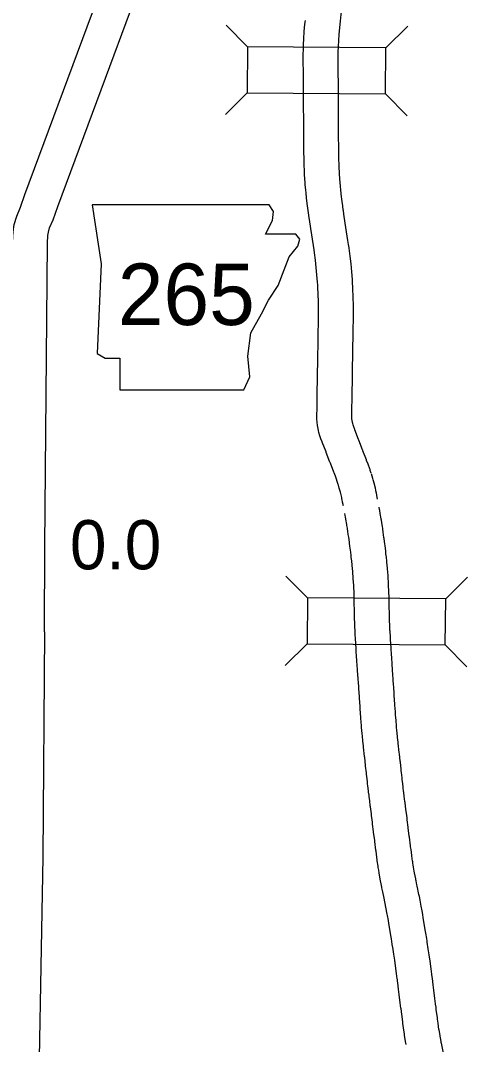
# Model space of a CAD drawing. Extents: x -939622 to -934245, y 1383184 to 1385301.
# Drawn here: x -935640.43 to -935628.91, y 1384220.34 to 1384246.75 of the extents above; entities that cross this region are included whole.
import ezdxf

# ---------------------------------------------------------------- set-up
doc = ezdxf.new("R2010")
doc.units = 0
for name, color, linetype in [('10', 7, 'Continuous'), ('15', 7, 'Continuous'), ('20', 7, 'Continuous'), ('21', 7, 'Continuous'), ('25', 7, 'Continuous')]:
    doc.layers.add(name, color=color, linetype=linetype)

msp = doc.modelspace()

# ---------------------------------------------------------------- linework, layer by layer
at = {"layer": '10'}
for points in [[(-935632.192, 1384246.649), (-935632.183, 1384246.728), (-935632.161, 1384246.897), (-935632.136, 1384247.065), (-935632.133, 1384247.08), (-935632.111, 1384247.208), (-935632.107, 1384247.232), (-935632.075, 1384247.399), (-935632.038, 1384247.567), (-935632.024, 1384247.632), (-935631.983, 1384247.818), (-935631.945, 1384248.006), (-935631.917, 1384248.159), (-935631.89, 1384248.313), (-935631.887, 1384248.333), (-935631.87, 1384248.437), (-935631.865, 1384248.471), (-935631.842, 1384248.626)], [(-935632.752, 1384238.87), (-935632.75, 1384238.994), (-935632.749, 1384239.045), (-935632.749, 1384239.057), (-935632.747, 1384239.248), (-935632.747, 1384239.261), (-935632.747, 1384239.299), (-935632.749, 1384239.437), (-935632.751, 1384239.529), (-935632.752, 1384239.552), (-935632.754, 1384239.625), (-935632.759, 1384239.751), (-935632.762, 1384239.814), (-935632.769, 1384239.936), (-935632.772, 1384239.989), (-935632.773, 1384240.002), (-935632.788, 1384240.19), (-935632.805, 1384240.378), (-935632.827, 1384240.565), (-935632.851, 1384240.752), (-935632.863, 1384240.835), (-935632.878, 1384240.941), (-935632.947, 1384241.381), (-935632.984, 1384241.617), (-935632.998, 1384241.708), (-935633, 1384241.723), (-935633.017, 1384241.846), (-935633.033, 1384241.971), (-935633.057, 1384242.169), (-935633.057, 1384242.177), (-935633.07, 1384242.306), (-935633.077, 1384242.369), (-935633.089, 1384242.521), (-935633.093, 1384242.57), (-935633.106, 1384242.77), (-935633.113, 1384242.918), (-935633.116, 1384242.971), (-935633.122, 1384243.172), (-935633.125, 1384243.371), (-935633.128, 1384243.855), (-935633.129, 1384243.915), (-935633.135, 1384244.791), (-935633.137, 1384245.12), (-935633.138, 1384245.396), (-935633.14, 1384245.707), (-935633.14, 1384245.894), (-935633.138, 1384245.98), (-935633.135, 1384246.082), (-935633.133, 1384246.124), (-935633.126, 1384246.271), (-935633.114, 1384246.459), (-935633.097, 1384246.647), (-935633.087, 1384246.746)], [(-935631.852, 1384238.855), (-935631.85, 1384238.979), (-935631.849, 1384239.03), (-935631.849, 1384239.046), (-935631.849, 1384239.048), (-935631.847, 1384239.248), (-935631.847, 1384239.269), (-935631.847, 1384239.307), (-935631.849, 1384239.452), (-935631.851, 1384239.552), (-935631.852, 1384239.576), (-935631.854, 1384239.656), (-935631.86, 1384239.789), (-935631.863, 1384239.86), (-935631.871, 1384239.991), (-935631.874, 1384240.044), (-935631.875, 1384240.064), (-935631.891, 1384240.267), (-935631.91, 1384240.471), (-935631.933, 1384240.673), (-935631.959, 1384240.876), (-935631.96, 1384240.881), (-935631.972, 1384240.966), (-935631.989, 1384241.076), (-935632.058, 1384241.519), (-935632.094, 1384241.754), (-935632.108, 1384241.843), (-935632.109, 1384241.853), (-935632.125, 1384241.967), (-935632.14, 1384242.081), (-935632.162, 1384242.266), (-935632.175, 1384242.395), (-935632.18, 1384242.451), (-935632.192, 1384242.595), (-935632.196, 1384242.636), (-935632.208, 1384242.821), (-935632.215, 1384242.962), (-935632.217, 1384243.007), (-935632.223, 1384243.193), (-935632.225, 1384243.38), (-935632.229, 1384243.861), (-935632.229, 1384243.921), (-935632.235, 1384244.797), (-935632.237, 1384245.125), (-935632.238, 1384245.402), (-935632.24, 1384245.708), (-935632.24, 1384245.881), (-935632.238, 1384245.957), (-935632.236, 1384246.05), (-935632.234, 1384246.083), (-935632.228, 1384246.22), (-935632.216, 1384246.39), (-935632.202, 1384246.559), (-935632.192, 1384246.649)], [(-935632.784, 1384236.939), (-935632.771, 1384237.724), (-935632.768, 1384237.87), (-935632.768, 1384237.906), (-935632.766, 1384238.02), (-935632.766, 1384238.043), (-935632.763, 1384238.17), (-935632.761, 1384238.32), (-935632.756, 1384238.62), (-935632.753, 1384238.77), (-935632.752, 1384238.87)], [(-935631.884, 1384236.924), (-935631.871, 1384237.708), (-935631.869, 1384237.855), (-935631.868, 1384237.891), (-935631.866, 1384238.005), (-935631.866, 1384238.028), (-935631.864, 1384238.155), (-935631.861, 1384238.305), (-935631.856, 1384238.605), (-935631.853, 1384238.755), (-935631.852, 1384238.855)], [(-935632.241, 1384234.784), (-935632.265, 1384234.856), (-935632.274, 1384234.882), (-935632.277, 1384234.89), (-935632.314, 1384234.993), (-935632.348, 1384235.08), (-935632.354, 1384235.096), (-935632.443, 1384235.33), (-935632.449, 1384235.346), (-935632.453, 1384235.356), (-935632.548, 1384235.603), (-935632.555, 1384235.622), (-935632.65, 1384235.872), (-935632.654, 1384235.88), (-935632.685, 1384235.962), (-935632.712, 1384236.04), (-935632.737, 1384236.126), (-935632.75, 1384236.178), (-935632.758, 1384236.213), (-935632.76, 1384236.229), (-935632.773, 1384236.301), (-935632.784, 1384236.39), (-935632.79, 1384236.479), (-935632.79, 1384236.53), (-935632.79, 1384236.562), (-935632.79, 1384236.57), (-935632.787, 1384236.742), (-935632.787, 1384236.751)], [(-935632.787, 1384236.751), (-935632.787, 1384236.773), (-935632.786, 1384236.814), (-935632.784, 1384236.939)], [(-935631.388, 1384235.07), (-935631.412, 1384235.142), (-935631.42, 1384235.168), (-935631.427, 1384235.189), (-935631.472, 1384235.309), (-935631.507, 1384235.402), (-935631.513, 1384235.417), (-935631.602, 1384235.651), (-935631.609, 1384235.667), (-935631.613, 1384235.678), (-935631.707, 1384235.925), (-935631.714, 1384235.944), (-935631.81, 1384236.193), (-935631.813, 1384236.202), (-935631.84, 1384236.272), (-935631.855, 1384236.316), (-935631.866, 1384236.354), (-935631.873, 1384236.382), (-935631.876, 1384236.393), (-935631.882, 1384236.433), (-935631.887, 1384236.473), (-935631.89, 1384236.513), (-935631.89, 1384236.539), (-935631.89, 1384236.559), (-935631.888, 1384236.727), (-935631.887, 1384236.736)], [(-935631.887, 1384236.736), (-935631.887, 1384236.758), (-935631.886, 1384236.799), (-935631.884, 1384236.924)], [(-935631.223, 1384234.4), (-935631.243, 1384234.502), (-935631.246, 1384234.519), (-935631.254, 1384234.558), (-935631.266, 1384234.615), (-935631.271, 1384234.637), (-935631.281, 1384234.684), (-935631.312, 1384234.812), (-935631.331, 1384234.877), (-935631.337, 1384234.902), (-935631.347, 1384234.938), (-935631.384, 1384235.058)], [(-935632.106, 1384234.228), (-935632.126, 1384234.33), (-935632.129, 1384234.344), (-935632.135, 1384234.374), (-935632.146, 1384234.425), (-935632.151, 1384234.446), (-935632.158, 1384234.481), (-935632.184, 1384234.585), (-935632.198, 1384234.639), (-935632.205, 1384234.664), (-935632.212, 1384234.688), (-935632.245, 1384234.795)], [(-935631.008, 1384232.996), (-935631.015, 1384233.064), (-935631.025, 1384233.14), (-935631.025, 1384233.144), (-935631.045, 1384233.309), (-935631.056, 1384233.388), (-935631.06, 1384233.418), (-935631.079, 1384233.552), (-935631.09, 1384233.627), (-935631.093, 1384233.646), (-935631.101, 1384233.698), (-935631.116, 1384233.795), (-935631.128, 1384233.872), (-935631.13, 1384233.881), (-935631.133, 1384233.898), (-935631.156, 1384234.038), (-935631.169, 1384234.11), (-935631.174, 1384234.139), (-935631.184, 1384234.194)], [(-935631.903, 1384232.899), (-935631.909, 1384232.961), (-935631.918, 1384233.03), (-935631.918, 1384233.034), (-935631.938, 1384233.192), (-935631.948, 1384233.266), (-935631.952, 1384233.296), (-935631.97, 1384233.423), (-935631.98, 1384233.492), (-935631.983, 1384233.511), (-935631.991, 1384233.563), (-935632.005, 1384233.654), (-935632.016, 1384233.725), (-935632.018, 1384233.734), (-935632.021, 1384233.751), (-935632.043, 1384233.884), (-935632.055, 1384233.95), (-935632.06, 1384233.979), (-935632.07, 1384234.034)], [(-935631.822, 1384231.57), (-935631.825, 1384231.686), (-935631.825, 1384231.709), (-935631.828, 1384231.83), (-935631.83, 1384231.894), (-935631.831, 1384231.939), (-935631.832, 1384231.96), (-935631.833, 1384232.007), (-935631.839, 1384232.131), (-935631.84, 1384232.151), (-935631.84, 1384232.162), (-935631.841, 1384232.182), (-935631.851, 1384232.347), (-935631.852, 1384232.358), (-935631.853, 1384232.368), (-935631.865, 1384232.533), (-935631.867, 1384232.554), (-935631.872, 1384232.599), (-935631.882, 1384232.709), (-935631.884, 1384232.727), (-935631.891, 1384232.791), (-935631.893, 1384232.811), (-935631.903, 1384232.899)], [(-935630.922, 1384231.59), (-935630.925, 1384231.706), (-935630.925, 1384231.728), (-935630.928, 1384231.853), (-935630.93, 1384231.921), (-935630.931, 1384231.966), (-935630.932, 1384231.987), (-935630.934, 1384232.041), (-935630.94, 1384232.173), (-935630.94, 1384232.192), (-935630.941, 1384232.203), (-935630.942, 1384232.231), (-935630.953, 1384232.403), (-935630.954, 1384232.42), (-935630.955, 1384232.437), (-935630.969, 1384232.61), (-935630.971, 1384232.638), (-935630.976, 1384232.683), (-935630.986, 1384232.797), (-935630.989, 1384232.822), (-935630.996, 1384232.889), (-935630.998, 1384232.908), (-935631.008, 1384232.996)], [(-935631.606, 1384228.184), (-935631.616, 1384228.286), (-935631.624, 1384228.37), (-935631.624, 1384228.372), (-935631.629, 1384228.43), (-935631.638, 1384228.528), (-935631.643, 1384228.589), (-935631.647, 1384228.639), (-935631.657, 1384228.77), (-935631.659, 1384228.805), (-935631.662, 1384228.854), (-935631.675, 1384229.031), (-935631.676, 1384229.058), (-935631.692, 1384229.275), (-935631.694, 1384229.312), (-935631.708, 1384229.509), (-935631.71, 1384229.545), (-935631.72, 1384229.69), (-935631.724, 1384229.741), (-935631.727, 1384229.781), (-935631.74, 1384229.977), (-935631.742, 1384230.004), (-935631.743, 1384230.015), (-935631.75, 1384230.118), (-935631.758, 1384230.237), (-935631.759, 1384230.255), (-935631.765, 1384230.346), (-935631.774, 1384230.488), (-935631.776, 1384230.514), (-935631.79, 1384230.725), (-935631.792, 1384230.767), (-935631.793, 1384230.779), (-935631.803, 1384230.951), (-935631.805, 1384230.984), (-935631.805, 1384231), (-935631.811, 1384231.126), (-935631.814, 1384231.232), (-935631.814, 1384231.244), (-935631.816, 1384231.298), (-935631.819, 1384231.438), (-935631.82, 1384231.46), (-935631.82, 1384231.469), (-935631.822, 1384231.57)], [(-935630.711, 1384228.277), (-935630.72, 1384228.373), (-935630.728, 1384228.451), (-935630.728, 1384228.452), (-935630.733, 1384228.51), (-935630.741, 1384228.603), (-935630.745, 1384228.657), (-935630.749, 1384228.708), (-935630.759, 1384228.835), (-935630.761, 1384228.867), (-935630.765, 1384228.917), (-935630.777, 1384229.094), (-935630.779, 1384229.12), (-935630.794, 1384229.337), (-935630.796, 1384229.374), (-935630.81, 1384229.571), (-935630.812, 1384229.608), (-935630.822, 1384229.753), (-935630.826, 1384229.803), (-935630.829, 1384229.843), (-935630.842, 1384230.039), (-935630.844, 1384230.066), (-935630.845, 1384230.076), (-935630.852, 1384230.178), (-935630.859, 1384230.296), (-935630.861, 1384230.314), (-935630.867, 1384230.405), (-935630.876, 1384230.547), (-935630.878, 1384230.573), (-935630.892, 1384230.784), (-935630.894, 1384230.827), (-935630.895, 1384230.835), (-935630.904, 1384230.997), (-935630.906, 1384231.024), (-935630.906, 1384231.04), (-935630.912, 1384231.159), (-935630.914, 1384231.259), (-935630.915, 1384231.271), (-935630.916, 1384231.321), (-935630.919, 1384231.458), (-935630.92, 1384231.48), (-935630.92, 1384231.489), (-935630.922, 1384231.59)], [(-935631.212, 1384224.939), (-935631.233, 1384225.078), (-935631.235, 1384225.094), (-935631.236, 1384225.098), (-935631.256, 1384225.252), (-935631.265, 1384225.324), (-935631.268, 1384225.351), (-935631.297, 1384225.578), (-935631.3, 1384225.604), (-935631.326, 1384225.814), (-935631.329, 1384225.836), (-935631.329, 1384225.838), (-935631.353, 1384226.025), (-935631.359, 1384226.073), (-935631.367, 1384226.138), (-935631.38, 1384226.244), (-935631.386, 1384226.287), (-935631.408, 1384226.467), (-935631.412, 1384226.5), (-935631.429, 1384226.633), (-935631.44, 1384226.724), (-935631.446, 1384226.772), (-935631.456, 1384226.847), (-935631.46, 1384226.887), (-935631.476, 1384227.015), (-935631.482, 1384227.066), (-935631.488, 1384227.118), (-935631.504, 1384227.258), (-935631.508, 1384227.3), (-935631.514, 1384227.346), (-935631.533, 1384227.52), (-935631.536, 1384227.548), (-935631.557, 1384227.741), (-935631.561, 1384227.77), (-935631.587, 1384228.011), (-935631.588, 1384228.016), (-935631.591, 1384228.045), (-935631.603, 1384228.162), (-935631.606, 1384228.184)], [(-935630.322, 1384225.067), (-935630.322, 1384225.068), (-935630.342, 1384225.208), (-935630.344, 1384225.218), (-935630.363, 1384225.366), (-935630.372, 1384225.436), (-935630.375, 1384225.463), (-935630.404, 1384225.689), (-935630.407, 1384225.716), (-935630.433, 1384225.926), (-935630.436, 1384225.948), (-935630.436, 1384225.95), (-935630.46, 1384226.136), (-935630.466, 1384226.185), (-935630.474, 1384226.25), (-935630.487, 1384226.356), (-935630.493, 1384226.399), (-935630.515, 1384226.579), (-935630.519, 1384226.612), (-935630.536, 1384226.745), (-935630.547, 1384226.836), (-935630.553, 1384226.882), (-935630.562, 1384226.956), (-935630.567, 1384226.996), (-935630.582, 1384227.12), (-935630.588, 1384227.168), (-935630.594, 1384227.221), (-935630.61, 1384227.359), (-935630.614, 1384227.399), (-935630.619, 1384227.445), (-935630.638, 1384227.62), (-935630.642, 1384227.647), (-935630.663, 1384227.84), (-935630.666, 1384227.869), (-935630.693, 1384228.11), (-935630.694, 1384228.115), (-935630.696, 1384228.141), (-935630.708, 1384228.255), (-935630.711, 1384228.277)], [(-935631.085, 1384224.24), (-935631.093, 1384224.278), (-935631.114, 1384224.384), (-935631.119, 1384224.41), (-935631.123, 1384224.427), (-935631.126, 1384224.441), (-935631.157, 1384224.605), (-935631.158, 1384224.613), (-935631.166, 1384224.658), (-935631.185, 1384224.77), (-935631.196, 1384224.836), (-935631.201, 1384224.868), (-935631.207, 1384224.906), (-935631.211, 1384224.932)], [(-935630.204, 1384224.426), (-935630.211, 1384224.461), (-935630.232, 1384224.563), (-935630.237, 1384224.59), (-935630.241, 1384224.607), (-935630.242, 1384224.614), (-935630.271, 1384224.766), (-935630.271, 1384224.768), (-935630.279, 1384224.812), (-935630.298, 1384224.918), (-935630.307, 1384224.978), (-935630.312, 1384225.01), (-935630.318, 1384225.048), (-935630.323, 1384225.074)], [(-935629.917, 1384222.806), (-935629.944, 1384222.984), (-935629.947, 1384223.006), (-935629.958, 1384223.077), (-935629.981, 1384223.215), (-935629.994, 1384223.296), (-935630.004, 1384223.36), (-935630.038, 1384223.561), (-935630.07, 1384223.745), (-935630.077, 1384223.787), (-935630.1, 1384223.911), (-935630.119, 1384224.013), (-935630.129, 1384224.062), (-935630.147, 1384224.155), (-935630.158, 1384224.207), (-935630.176, 1384224.296), (-935630.187, 1384224.344), (-935630.204, 1384224.426)], [(-935630.807, 1384222.671), (-935630.834, 1384222.85), (-935630.836, 1384222.867), (-935630.847, 1384222.933), (-935630.869, 1384223.071), (-935630.882, 1384223.152), (-935630.892, 1384223.214), (-935630.925, 1384223.41), (-935630.956, 1384223.591), (-935630.963, 1384223.627), (-935630.985, 1384223.745), (-935631.003, 1384223.843), (-935631.012, 1384223.887), (-935631.03, 1384223.977), (-935631.039, 1384224.024), (-935631.057, 1384224.112), (-935631.067, 1384224.159), (-935631.084, 1384224.24)], [(-935629.825, 1384222.155), (-935629.843, 1384222.294), (-935629.872, 1384222.495), (-935629.893, 1384222.65), (-935629.917, 1384222.806)], [(-935630.717, 1384222.037), (-935630.735, 1384222.172), (-935630.763, 1384222.37), (-935630.784, 1384222.52), (-935630.807, 1384222.671)], [(-935630.621, 1384221.272), (-935630.622, 1384221.277), (-935630.639, 1384221.414), (-935630.666, 1384221.631), (-935630.683, 1384221.769), (-935630.703, 1384221.932), (-935630.708, 1384221.971), (-935630.71, 1384221.98), (-935630.715, 1384222.018), (-935630.717, 1384222.037)], [(-935629.729, 1384221.386), (-935629.729, 1384221.39), (-935629.746, 1384221.526), (-935629.773, 1384221.74), (-935629.79, 1384221.88), (-935629.811, 1384222.044), (-935629.816, 1384222.087), (-935629.817, 1384222.098), (-935629.822, 1384222.136), (-935629.825, 1384222.155)], [(-935630.489, 1384220.344), (-935630.502, 1384220.416), (-935630.529, 1384220.582), (-935630.531, 1384220.595), (-935630.533, 1384220.606), (-935630.556, 1384220.773), (-935630.571, 1384220.882), (-935630.575, 1384220.917), (-935630.603, 1384221.131), (-935630.609, 1384221.174), (-935630.611, 1384221.19), (-935630.621, 1384221.272)], [(-935629.604, 1384220.506), (-935629.615, 1384220.569), (-935629.641, 1384220.726), (-935629.641, 1384220.73), (-935629.642, 1384220.732), (-935629.665, 1384220.895), (-935629.678, 1384220.999), (-935629.683, 1384221.034), (-935629.711, 1384221.246), (-935629.716, 1384221.288), (-935629.718, 1384221.303), (-935629.729, 1384221.386)], [(-935629.511, 1384220.06), (-935629.511, 1384220.06), (-935629.517, 1384220.086), (-935629.553, 1384220.248), (-935629.571, 1384220.337), (-935629.579, 1384220.375), (-935629.581, 1384220.384), (-935629.586, 1384220.416), (-935629.604, 1384220.51)]]:
    msp.add_lwpolyline(points, dxfattribs=at)
at = {"layer": '15'}
for points in [[(-935640.713, 1384230.987), (-935640.703, 1384233.2), (-935640.638, 1384241.026), (-935640.626, 1384241.295), (-935640.594, 1384241.49), (-935640.532, 1384241.702), (-935640.433, 1384241.933), (-935640.319, 1384242.256), (-935637.216, 1384250.617)], [(-935639.813, 1384230.983), (-935639.803, 1384233.195), (-935639.738, 1384241.003), (-935639.729, 1384241.202), (-935639.715, 1384241.29), (-935639.684, 1384241.396), (-935639.594, 1384241.605), (-935639.472, 1384241.95), (-935636.37, 1384250.31)], [(-935639.813, 1384230.982), (-935639.854, 1384225.176), (-935640.008, 1384217.182), (-935640.14, 1384209.26)]]:
    msp.add_lwpolyline(points, dxfattribs=at)
at = {"layer": '20'}
for p, q in [((-935634.577, 1384246.065), (-935635.133, 1384246.629)), ((-935631.013, 1384246.04), (-935630.449, 1384246.596)), ((-935634.585, 1384244.877), (-935635.149, 1384244.321)), ((-935631.021, 1384244.852), (-935630.465, 1384244.288)), ((-935633.033, 1384231.857), (-935633.589, 1384232.421)), ((-935629.469, 1384231.833), (-935628.906, 1384232.389)), ((-935633.042, 1384230.67), (-935633.606, 1384230.113)), ((-935629.478, 1384230.645), (-935628.922, 1384230.081))]:
    msp.add_line(p, q, dxfattribs=at)
for points in [[(-935634.585, 1384244.877), (-935631.021, 1384244.852), (-935631.013, 1384246.04), (-935634.577, 1384246.065)], [(-935633.042, 1384230.67), (-935629.478, 1384230.645), (-935629.469, 1384231.833), (-935633.033, 1384231.857)]]:
    msp.add_lwpolyline(points, close=True, dxfattribs=at)
at = {"layer": '21'}
msp.add_lwpolyline([(-935638.582, 1384241.995), (-935638.353, 1384240.472), (-935638.455, 1384238.163), (-935638.252, 1384238.036), (-935637.871, 1384238.036), (-935637.871, 1384237.224), (-935634.674, 1384237.224), (-935634.521, 1384237.554), (-935634.572, 1384238.087), (-935634.496, 1384238.696), (-935634.217, 1384239.178), (-935634.039, 1384239.533), (-935633.786, 1384239.914), (-935633.633, 1384240.32), (-935633.506, 1384240.65), (-935633.278, 1384240.929), (-935633.227, 1384241.107), (-935633.329, 1384241.234), (-935634.115, 1384241.234), (-935633.938, 1384241.589), (-935633.912, 1384241.817), (-935634.018, 1384241.993)], close=True, dxfattribs=at)

# ---------------------------------------------------------------- texts
msp.add_text('265', height=1.584, dxfattribs=at).set_placement((-935637.925, 1384238.894))
at = {"layer": '25'}
msp.add_text('0.0', height=1.2672, dxfattribs=at).set_placement((-935639.159, 1384232.595))

doc.saveas('drawing.dxf')
